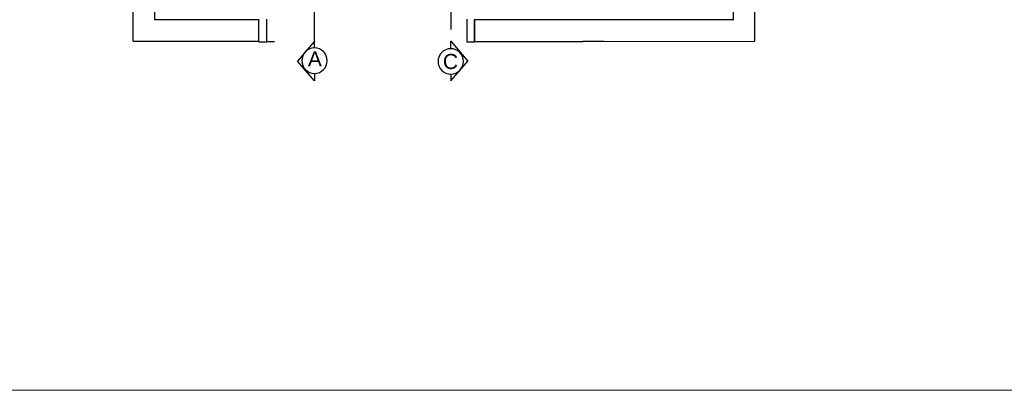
# Model space of a CAD drawing. Header units: millimetres. Extents: x -115474967 to 444143, y -74377 to 241828222.
# Tile 332 of 590: x -125829 to -120806, y 270777 to 272667. Entities that reach past the tile are written whole.
import ezdxf

# ---------------------------------------------------------------- set-up
doc = ezdxf.new("R2010")
doc.units = ezdxf.units.MM
doc.header["$MEASUREMENT"] = 0
doc.linetypes.add('2DASHED', pattern=[0.75, 0.5, -0.25])
for name, color, linetype in [('00-2 Doors', 1, 'Continuous'), ('00-2 Walls', 4, 'Continuous'), ('CEIL-PLAN', 7, 'Continuous'), ('DIMS-50', 9, 'Continuous'), ('TEXT-REFN', 5, 'Continuous')]:
    doc.layers.add(name, color=color, linetype=linetype)
doc.layers.add('0_cons_01', color=40, linetype='Continuous', lineweight=0, plot=False)
doc.layers.add('A_WALL LOAD_Pen_No__7', color=7, linetype='Continuous', lineweight=5, true_color=0x3f3f3f)
doc.styles.add('TEXT-20', font='arial.ttf', dxfattribs={"height": 40})

# ---------------------------------------------------------------- blocks, each defined once
blk = doc.blocks.new('A$C69671385')
at = {"layer": 'DIMS-50', "color": 3}
for p, q in [((0, 169), (262, 397)), ((524, 169), (262, 397)), ((88, 169), (0, 169)), ((426, 169), (524, 169))]:
    blk.add_line(p, q, dxfattribs=at)
at = {"layer": 'TEXT-REFN'}
blk.add_circle((257, 169), 169, dxfattribs=at)
blk = doc.blocks.new('1')
at = {"layer": 'A_WALL LOAD_Pen_No__7', "linetype": 'Continuous', "lineweight": 5, "true_color": 0x9f07ff}
h = blk.add_hatch(dxfattribs=at)
h.set_pattern_fill('HATCH__BRICK', color=190, angle=-3.7734, style=0, pattern_type=2)
h.set_pattern_definition([(41.226625, (-458917.56, 215567.8), (-59.313513, 67.689786), [])])
h.paths.add_polyline_path([(-129760, 274448.8), (-129870, 274448.9), (-129870, 274448.8)])
at = {"layer": '00-2 Doors'}
for p, q in [((-131521.9, 274447.5), (-131521.9, 274562.5)), ((-131481.9, 274447.5), (-131481.9, 274562.5)), ((-130461.9, 274562.5), (-130461.9, 274447.5)), ((-130421.9, 274562.5), (-130421.9, 274447.5)), ((-131521.9, 274447.5), (-131481.9, 274447.5)), ((-131441.9, 274447.5), (-131481.9, 274447.5)), ((-130461.9, 274447.5), (-130421.9, 274447.5))]:
    blk.add_line(p, q, dxfattribs=at)
at = {"layer": '00-2 Walls'}
for p, q in [((-132163.2, 274450.4), (-132163.2, 276870.3)), ((-128992.3, 274450.3), (-128992.2, 276870.3)), ((-132053.2, 274560.3), (-132053.2, 276760.3)), ((-129102.3, 276760.3), (-129102.3, 274560.3)), ((-131522, 274560), (-132053.2, 274560.3)), ((-131522, 274450), (-131521.9, 274560)), ((-131522, 274450), (-131521.9, 274560)), ((-131522, 274450), (-131521.9, 274560)), ((-131522, 274450), (-131522, 274560)), ((-130422, 274449.3), (-130421.9, 274559.3)), ((-130422, 274449.3), (-130421.9, 274559.3)), ((-130422, 274449.3), (-130421.9, 274559.3)), ((-130421.9, 274559.3), (-130422, 274449.3)), ((-129102.3, 274560.3), (-130421.9, 274559.3)), ((-132163.2, 274450.4), (-131522, 274450)), ((-130422, 274449.3), (-128992.3, 274450.3)), ((-129760, 274448.8), (-129870, 274448.8)), ((-129760, 274448.8), (-129870, 274448.8))]:
    blk.add_line(p, q, dxfattribs=at)
for points in [[(-128992.3, 274450.3), (-128992.2, 276870.3)], [(-132053.2, 274560.3), (-132053.2, 276760.3)], [(-129102.3, 276758.4), (-129102.3, 274558.4)], [(-131521.9, 274560), (-132053.2, 274560.3)], [(-129102.3, 274560.3), (-130421.9, 274559.3)], [(-130422, 274449.3), (-129870, 274448.9)], [(-129870, 274448.9), (-129870, 274448.8)], [(-129760, 274448.8), (-128992.3, 274450.3)]]:
    blk.add_lwpolyline(points, dxfattribs=at)
at = {"layer": 'CEIL-PLAN', "color": 6, "linetype": '2DASHED', "ltscale": 300}
for points in [[(-131238.4, 274450.3), (-131242, 276871.3)], [(-130546.9, 276909.7), (-130543.4, 274450.3)]]:
    blk.add_lwpolyline(points, dxfattribs=at)
at = {"layer": 'DIMS-50', "color": 3, "xscale": -0.3839999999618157, "yscale": 0.3839999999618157, "zscale": 0.3839999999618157}
for p, rotation in [((-131173.6, 274450.3), 89.9999999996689), ((-130608.2, 274249), 269.9999999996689)]:
    blk.add_blockref('A$C69671385', p, dxfattribs=dict(at, rotation=rotation))
at = {"layer": 'TEXT-REFN', "color": 2, "linetype": 'Continuous', "style": 'TEXT-20'}
for s, p in [('A', (-131272.4, 274321.7)), ('C', (-130583.6, 274308.9))]:
    blk.add_text(s, height=76.8, dxfattribs=at).set_placement(p)

msp = doc.modelspace()

# ---------------------------------------------------------------- linework, layer by layer
at = {"layer": '0_cons_01'}
msp.add_lwpolyline([(-132585.44978, 270777.45941), (-115782.92641, 270777.45941), (-115782.92641, 281818.67803), (-132585.44978, 281818.67803)], close=True, dxfattribs=at)

# ---------------------------------------------------------------- block references
msp.add_blockref('1', (6913.52707, -1892.85247), dxfattribs=at)

doc.saveas('drawing.dxf')
